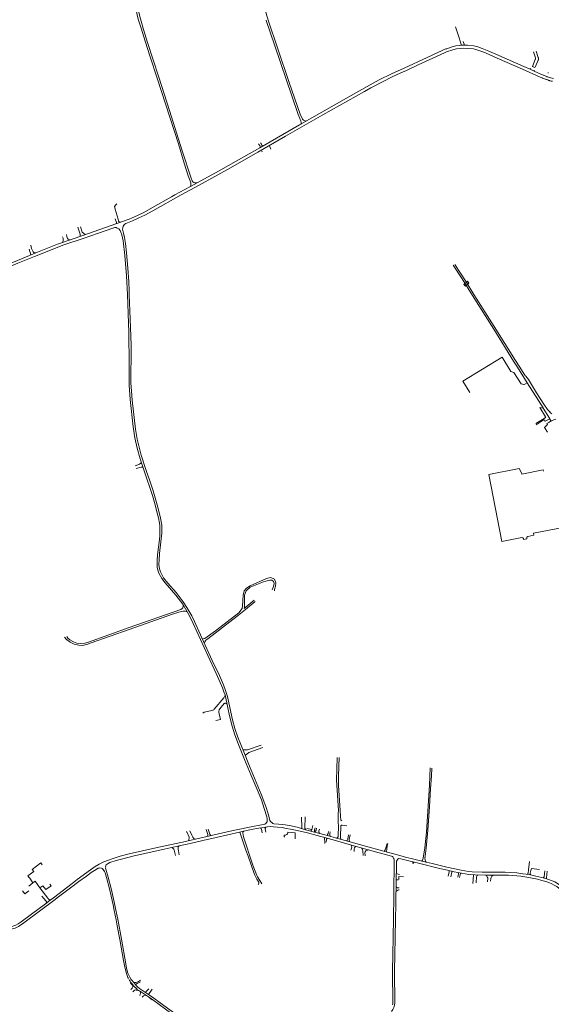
# Model space of a CAD drawing. Extents: x 145000 to 155000, y 457500 to 470000.
# Tile 480 of 548: x 152835 to 153638, y 465776 to 467265. Entities that reach past the tile are written whole.
import ezdxf

# ---------------------------------------------------------------- set-up
doc = ezdxf.new("R2010")
doc.units = 0
doc.header["$LTSCALE"] = 0.2
doc.header["$MEASUREMENT"] = 0
doc.layers.add('kant verharding', color=252, linetype='Continuous', lineweight=0)

msp = doc.modelspace()

# ---------------------------------------------------------------- linework, layer by layer
at = {"layer": 'kant verharding', "lineweight": 0}
for p, q in [((153501.5, 467226.5), (153506.6, 467226.5)), ((153504.6, 467232.3), (153506.6, 467226.5)), ((153553.6, 467212.9), (153596, 467194.3)), ((153594.1, 467190.1), (153555.6, 467207.1)), ((153609, 467194.5), (153613.4, 467204.6)), ((153613.6, 467207.5), (153610.6, 467216.6)), ((153617.8, 467203.6), (153613.1, 467193)), ((153614.7, 467217.5), (153617.9, 467207.7)), ((153621, 467178.2), (153594.1, 467190.1)), ((153596, 467194.3), (153605.5, 467190.2)), ((153605.5, 467190.2), (153606.8, 467191)), ((153605.5, 467190.2), (153611.9, 467187.3)), ((153612.7, 467192.6), (153608.9, 467194.3)), ((153611.9, 467187.3), (153611.7, 467188.9)), ((153396.3, 467177.9), (153370.2, 467164.7)), ((153611.9, 467187.3), (153622.9, 467182.2)), ((153632.6, 467184.8), (153633.4, 467184.6)), ((153272.2, 467114.5), (153347.1, 467157.1)), ((153257.1, 467105.8), (153272.2, 467114.5)), ((153259.3, 467107.1), (153259.7, 467107.8)), ((153265.6, 467112), (153267.5, 467111.8)), ((153197.5, 467071.5), (153197.8, 467072.3)), ((153200.9, 467074.9), (153202.2, 467074.2)), ((153211.9, 467074.5), (153213.8, 467069.3)), ((153198.5, 467067), (153201.2, 467065.8)), ((153068.9, 467000), (153091.4, 467012.1)), ((153078.4, 467000), (153105.5, 467015)), ((153091.4, 467012.1), (153092.5, 467012.8)), ((153092, 467012.5), (153093, 467014.5)), ((153092.5, 467012.8), (153102.5, 467018.4)), ((153100.4, 467018.1), (153102.1, 467018.1)), ((152978.6, 466963.9), (152979.1, 466962.3)), ((152851.3, 466924.1), (152852.5, 466919.1)), ((152851.6, 466909.5), (152848.8, 466917.9)), ((153510.9, 466869.5), (153505.6, 466864.7)), ((153505.6, 466864.7), (153507.8, 466862.2)), ((153000.2, 466849.7), (153000, 466855)), ((153586.5, 466739.6), (153580.6, 466748.5)), ((153583.4, 466749.9), (153589, 466741.2)), ((153586.5, 466739.6), (153601.3, 466716.1)), ((153597.5, 466713.7), (153596.6, 466713.2)), ((153601.3, 466716.1), (153597.5, 466713.7)), ((153614.3, 466654.5), (153626.8, 466662.1)), ((153626.8, 466662.1), (153629.1, 466663.5)), ((153634.8, 466662.1), (153637.6, 466657.8)), ((153110.2, 466329.2), (153111.8, 466328.6)), ((153113.5, 466322), (153114.2, 466324.3)), ((153131.1, 466205.5), (153137.9, 466207)), ((153268.4, 466042), (153276.1, 466040.5)), ((153321.4, 466053.7), (153319.9, 466054.5)), ((153167, 466036.4), (153176.2, 466009.4)), ((153250.6, 466026.1), (153250.6, 466035.3)), ((153295, 466028.2), (153295.3, 466019.5)), ((153332.5, 466025.2), (153333.6, 466032.3)), ((153444.4, 466000), (153446.5, 466012.6)), ((153448.5, 466012.2), (153447.1, 466000)), ((152974.5, 465996.3), (152986.6, 466000)), ((152986.6, 466000), (153000, 466003.4)), ((153005.5, 466000), (153000, 465998.8)), ((153176.2, 466009.4), (153179.5, 466000)), ((153412.6, 466000), (153397.9, 466004)), ((153415.3, 465999.3), (153412.6, 466000)), ((153415.3, 465999.3), (153448.8, 465991)), ((153443.6, 465995.2), (153444.4, 466000)), ((153447.1, 466000), (153446.8, 465998.2)), ((152968.6, 465994.3), (152974.5, 465996.3)), ((153403.6, 465991), (153403.6, 465989)), ((153410.5, 465996), (153412.2, 465995.6)), ((153428.7, 465991), (153428.5, 465989.1)), ((153428.6, 465991.4), (153428.7, 465991)), ((153430, 465991.1), (153429.5, 465988.9)), ((153448.7, 465991.1), (153448.8, 465991)), ((152959.3, 465981.5), (152958, 465982)), ((153403.4, 465974.1), (153403.9, 465973.8)), ((153403.2, 465963.5), (153403.5, 465964.2)), ((152873.5, 465928.2), (152852.4, 465912.4)), ((152873.5, 465928.2), (152880.5, 465933.7)), ((152880.5, 465933.7), (152885.5, 465937.3)), ((153000.7, 465812.2), (153000.1, 465813.4)), ((153010.4, 465804.6), (153011.4, 465803.5)), ((153011.4, 465803.5), (153012.4, 465802.4)), ((153013.8, 465797.2), (153012.2, 465797.6)), ((153012.4, 465802.4), (153015.5, 465800)), ((153014, 465797.4), (153013.8, 465797.2)), ((153024.9, 465790), (153024, 465789.6)), ((153031.6, 465784.6), (153031.7, 465785.5)), ((153034.2, 465783.8), (153032.5, 465782.7))]:
    msp.add_line(p, q, dxfattribs=at)
at = {"layer": 'kant verharding', "lineweight": 0, "flags": 128}
for points in [[(153093, 467014.5), (153093.2, 467015.8), (153093.2, 467016.4), (153093.1, 467018.1), (153092, 467021.4), (153089.3, 467029.1), (153083.2, 467048.2), (153074.3, 467077.3), (153042.5, 467176.6), (153031.8, 467209), (153024.1, 467232.8), (153018, 467252.3), (153013.8, 467266), (153011.9, 467272.2), (153010.9, 467277.3), (153010.8, 467280.9), (153011.1, 467282.9), (153011.5, 467284.5), (153011.9, 467285.5), (153011.9, 467286), (153011.8, 467286.4), (153009.3, 467290.9), (153009.5, 467291.2)], [(153014.3, 467278.4), (153014.7, 467275.9), (153017.1, 467266.4), (153021.5, 467250), (153027.7, 467230.6), (153044.8, 467178.1), (153060.9, 467127.9), (153080.2, 467066.7), (153093.4, 467025.5), (153095.2, 467021.6), (153096.4, 467019.7), (153097.7, 467019), (153099.2, 467018.4), (153100.4, 467018.1)], [(153212.9, 467281.3), (153208.2, 467279.6), (153206.3, 467275.8), (153210.6, 467262.6), (153224, 467222.5), (153241.9, 467170.3), (153258.3, 467122.4), (153262, 467114.6), (153263.5, 467113.2), (153264.6, 467112.4), (153265.6, 467112)], [(153259.7, 467107.8), (153259.8, 467109.3), (153259.7, 467110.2), (153259.6, 467110.8), (153259.3, 467111.8), (153257.7, 467115.5), (153255.3, 467121.5), (153219.4, 467227.2), (153207, 467263.7), (153206.8, 467264.1)], [(153500.7, 467231), (153497.9, 467239.2), (153492.7, 467254.4)], [(153478.1, 467220.8), (153466.4, 467215.6), (153449.9, 467207.9), (153415.3, 467191.8), (153396.4, 467183)], [(153555.6, 467207.1), (153543.7, 467212.5), (153535.9, 467216.1), (153523.8, 467220), (153520, 467220.8), (153511.1, 467221.7), (153505.1, 467221.9), (153500, 467221.7), (153494.4, 467221), (153488.8, 467219.7), (153479.4, 467216.3)], [(153501.5, 467226.5), (153499.1, 467226.2), (153493.5, 467225.3), (153488, 467224), (153481, 467221.7)], [(153501.5, 467226.5), (153501.7, 467227.5), (153500.7, 467231)], [(153506.6, 467226.5), (153511.2, 467226.3), (153520.5, 467225.3), (153526.7, 467223.8), (153533.2, 467221.6), (153543.2, 467217.5), (153553.6, 467212.9)], [(153477.1, 467215.4), (153469.5, 467211.8), (153436.5, 467196.7), (153418.9, 467188.4), (153410.3, 467184.5), (153396.3, 467177.9)], [(153347.1, 467157.1), (153364, 467166.7), (153377.8, 467174.1), (153396.4, 467183)], [(153370.2, 467164.7), (153365.1, 467162), (153355.3, 467156.6)], [(153194.4, 467064.6), (153236.1, 467088.8), (153292.6, 467121.1), (153355.3, 467156.6)], [(153102.5, 467018.4), (153134.7, 467036.2), (153164.9, 467053.1), (153197.4, 467071.4), (153257.1, 467105.8)], [(153197.8, 467072.3), (153197.8, 467073.1), (153197.6, 467074.2), (153197.4, 467074.9), (153196.6, 467076), (153196.1, 467076.5), (153195.5, 467076.9), (153195.1, 467077.1)], [(153198.5, 467079), (153199.9, 467076.7), (153200.2, 467075.9), (153200.6, 467075.2), (153200.9, 467074.9)], [(153105.5, 467015), (153152.8, 467041.2), (153194.4, 467064.6)], [(153000, 466963.5), (153004.7, 466965.4), (153012.4, 466968.9), (153021.9, 466973.7), (153035.4, 466981), (153064, 466997.4), (153068.9, 467000)], [(153000, 466958.8), (153004.9, 466960.7), (153014.7, 466965.2), (153023.4, 466969.6), (153035.5, 466976.1), (153078.4, 467000)], [(152981.6, 466986.6), (152979.2, 466984.5), (152978.2, 466982.9), (152978, 466982.4), (152978.1, 466981.2), (152979, 466978.4), (152983.3, 466963.2)], [(152926.1, 466937.4), (152925.9, 466940.7), (152922.6, 466951.1)], [(152926.3, 466952), (152929, 466943.6), (152933.6, 466940.1)], [(152929.9, 466938.8), (152997, 466962.3), (153000, 466963.5)], [(152930.4, 466934.2), (152953.6, 466942.4), (152975.1, 466949.8), (152978.3, 466950.9), (152980.1, 466950.8), (152982.1, 466950), (152984.2, 466948.6), (152986.2, 466946.4), (152987.5, 466943.5), (152988.8, 466939.5), (152990.8, 466930.6), (152993.6, 466908.5), (152995.8, 466877.9), (152997.3, 466849.7)], [(152979.5, 466956.2), (152980.6, 466956.9), (152980.6, 466958.3), (152980.2, 466959.7), (152979.1, 466962.3)], [(152983.3, 466963.2), (152984.1, 466960.6), (152985.1, 466959.6), (152986, 466958.9), (152986.6, 466958.7), (152987.3, 466958.9)], [(153000, 466855), (152999.4, 466869), (152997.9, 466889.5), (152996, 466912.6), (152994.3, 466926.8), (152992.8, 466935.9), (152991.4, 466942.1), (152990.2, 466946.2), (152990, 466948.2), (152990.3, 466950.5), (152990.9, 466952.8), (152991.9, 466954.5), (152993.6, 466956), (152995.1, 466956.9), (153000, 466958.8)], [(152929.9, 466938.8), (152914, 466933.1), (152891.7, 466925.5), (152861.5, 466913.7), (152800.4, 466888.2), (152778.1, 466879.6), (152753.7, 466869.6)], [(152899.4, 466928.1), (152900, 466929.4), (152900.3, 466930.7), (152900.4, 466932.8), (152900.3, 466934.8), (152899.4, 466936.9)], [(152911.7, 466932.3), (152909, 466932.5), (152907.9, 466933.2), (152906.9, 466934.3), (152905.8, 466937.3), (152905.2, 466940.4)], [(152754.9, 466865.3), (152784.7, 466877.4), (152831.7, 466896.8), (152856.8, 466907), (152901.5, 466924.5), (152930.4, 466934.2)], [(152858.3, 466912.3), (152856.7, 466912.4), (152856, 466912.9), (152855.2, 466914), (152852.5, 466919.1)], [(153489.6, 466893.9), (153503.1, 466873.4), (153518.5, 466847.8)], [(153491.7, 466894.8), (153509, 466868.6), (153520.8, 466849.4)], [(153510.9, 466869.5), (153513.1, 466866.8), (153507.8, 466862.2)], [(153000, 466712.4), (152999.9, 466714.2), (152999.8, 466743.8), (152999.6, 466792), (152997.3, 466849.7)], [(153000.2, 466849.7), (153001.5, 466812.4), (153003.1, 466773.6), (153003, 466758.8), (153002.5, 466726.6), (153002.7, 466715.8), (153003.3, 466703.1), (153004.3, 466689.6), (153009.3, 466645.8), (153011.9, 466630.5), (153018, 466606.7), (153025.7, 466583.3), (153031, 466567.9), (153036, 466552.6), (153039.1, 466542.2), (153043.1, 466527.8), (153047.3, 466511), (153049.2, 466500.5), (153049.2, 466500)], [(153580.6, 466748.5), (153550.6, 466796.8), (153518.5, 466847.8)], [(153520.8, 466849.4), (153551.5, 466800.9), (153583.4, 466749.9)], [(153596, 466713.2), (153592, 466714.2), (153581.2, 466731.7), (153576.5, 466732.8), (153563.2, 466754.5), (153504.2, 466718.6), (153514.8, 466701.2)], [(153631.8, 466675.7), (153626.2, 466683.8), (153615.4, 466701), (153603, 466720.7), (153599.2, 466725.9), (153598.4, 466727), (153597.6, 466727.3), (153589, 466741.2)], [(153006, 466649.3), (153001.4, 466690.8), (153000, 466712.4)], [(153625.4, 466677.5), (153625.1, 466678), (153618.2, 466689.1), (153601.3, 466716.1)], [(153629.1, 466663.5), (153629.3, 466663.6), (153628.8, 466664.5), (153620.2, 466678.6), (153620.3, 466678.7), (153625.4, 466677.5)], [(153625.4, 466677.5), (153634.7, 466662.7), (153634.8, 466662.1)], [(153614.7, 466652.6), (153626.7, 466660.4), (153628.1, 466658.2), (153628.4, 466657.8), (153631.5, 466659.5)], [(153632, 466641.1), (153627.2, 466648.4), (153628.2, 466649.3), (153631.7, 466652.9), (153630.8, 466654.2), (153633.7, 466656.1)], [(153631.5, 466659.5), (153634.2, 466661), (153634.8, 466662.1)], [(153633.7, 466656.1), (153636.2, 466657.8), (153637.6, 466657.8)], [(153644.3, 466660.7), (153641.3, 466659.7), (153637.6, 466657.8)], [(153046.2, 466500), (153045.7, 466503.8), (153044.2, 466511.5), (153042.5, 466518.9), (153039.2, 466531.3), (153035, 466545.7), (153022.8, 466582.6), (153016.8, 466600.8), (153012, 466617.3), (153008.5, 466632.5), (153006, 466649.3)], [(153018.2, 466596.4), (153017.4, 466594.5), (153015.6, 466592.8), (153009, 466590.4)], [(153010.7, 466586.1), (153018, 466588.4), (153019.5, 466588.4), (153021, 466588)], [(153625.9, 466582.2), (153625.5, 466584.1), (153593.2, 466577.9), (153593, 466579), (153589.2, 466586.4), (153543.3, 466577.4), (153563.1, 466476.1), (153593, 466481.9)], [(153602, 466483.7), (153611.1, 466485.5), (153610.6, 466488.4), (153671, 466500.3), (153670, 466505.1), (153681.3, 466507.3), (153692.3, 466506.2)], [(153149.1, 466224.2), (153144.8, 466244.2), (153143.2, 466248.8), (153140.9, 466254.8), (153137.5, 466262.7), (153131.2, 466276.2), (153118.7, 466303.4), (153096.8, 466352.2), (153091.3, 466363.6), (153080.9, 466381.1), (153070.7, 466394.8), (153054.6, 466413.2), (153049.1, 466420.2), (153045, 466427.9), (153043.5, 466432.4), (153042.5, 466437.2), (153042.3, 466447.1), (153042.9, 466455.9), (153045.7, 466479), (153046.3, 466484.7), (153046.5, 466490.3), (153046.5, 466497.1), (153046.2, 466500)], [(153049.2, 466500), (153049.5, 466488.5), (153048, 466475.5), (153045.9, 466457.9), (153045.1, 466448), (153044.9, 466441.1), (153045.6, 466434.7), (153047.1, 466429.9), (153051.9, 466421.2), (153058.2, 466413.1), (153070.8, 466399), (153081.8, 466384.6), (153087.2, 466376.3)], [(153595.4, 466480.4), (153595.7, 466479.1), (153600.7, 466480.1), (153600.5, 466481.3)], [(153111.8, 466328.6), (153114.1, 466329.3), (153130.2, 466341.1), (153165.6, 466368), (153170.9, 466374.5), (153171.3, 466378), (153171.5, 466386.7), (153172.1, 466395), (153173.6, 466401.3), (153177, 466405.5), (153183, 466409), (153207.3, 466419.9), (153214.1, 466421.3), (153219.4, 466419), (153221.7, 466413.6), (153221.2, 466408.4), (153219.6, 466403.2), (153219.5, 466401.6)], [(153216.1, 466403.1), (153218.2, 466407.7), (153219, 466412.3), (153218.2, 466415.6), (153215.4, 466417.5), (153212.6, 466417.7), (153206.5, 466415.9), (153202.9, 466415), (153182.9, 466406.7), (153176.9, 466401.5), (153174.4, 466394.8), (153174, 466387.4), (153174.2, 466377.4), (153173.6, 466374.7), (153189, 466387.3)], [(153114.2, 466324.3), (153115.9, 466326.6), (153118.7, 466328.7), (153163.2, 466363), (153175.8, 466373.3), (153190.5, 466385.2)], [(153081.8, 466379.7), (153081.6, 466377.6), (153080.8, 466375.7), (153079.8, 466374.4), (153077.9, 466373.3), (153000, 466345.7)], [(153000, 466342.9), (153065.4, 466365.9), (153075.1, 466369.2), (153078.8, 466370.2), (153081.6, 466370.6), (153084.4, 466370.5), (153086.2, 466370.3), (153087.5, 466369.9)], [(153087.2, 466376.3), (153094.6, 466363.5), (153098.6, 466355.1), (153109.7, 466330.3), (153125.4, 466295.8), (153136.2, 466273.2), (153142.4, 466259.2), (153145.7, 466250.5), (153148.4, 466241.5), (153152.1, 466224.8)], [(152902.2, 466331.3), (152905.3, 466327.9), (152910.7, 466323.9), (152916.9, 466320.5), (152924, 466319), (152929.2, 466318.9), (152936.2, 466320.4), (152942.5, 466322.6), (153000, 466342.9)], [(153000, 466345.7), (152938.8, 466323.9), (152933.1, 466322.4), (152926.5, 466321.7), (152921.1, 466322.4), (152915.7, 466324.2), (152910.2, 466327.5), (152907.3, 466330), (152905.7, 466332.4)], [(153144.9, 466243.7), (153144.1, 466241.6), (153142.8, 466239.6), (153128.6, 466222.5), (153127.8, 466221.6), (153127, 466221.1), (153126.2, 466220.7), (153125, 466220.4), (153114, 466217.8), (153113.5, 466217.9), (153111.5, 466216.4)], [(153000, 466003.4), (153040.1, 466012.5), (153084.9, 466022.3), (153102, 466026.3), (153128.4, 466032.2), (153152.6, 466037.9), (153179, 466043.7), (153204.7, 466048.5), (153206.4, 466049.6), (153207.6, 466051), (153208.2, 466052.2), (153208.5, 466053.9), (153208.5, 466056.4), (153207.7, 466059.4), (153204.1, 466072.1), (153199.7, 466085.2), (153193.4, 466101.1), (153184.3, 466122.3), (153174.2, 466146.3), (153165, 466169), (153159.7, 466183.5), (153155.4, 466196.6), (153151.5, 466212.1), (153149.1, 466224.2)], [(153137.9, 466207), (153135.7, 466215.5), (153135.4, 466217.7), (153135.5, 466219.3), (153136.1, 466221.3), (153136.9, 466223), (153138.8, 466225.4), (153143.3, 466230.8), (153144.5, 466231.2), (153145.2, 466231.3), (153146.2, 466231.3), (153146.9, 466231), (153147.4, 466230.7), (153147.8, 466230.4)], [(153152.1, 466224.8), (153155.9, 466206.3), (153159.8, 466193.1), (153164, 466179.9), (153173.1, 466157.7), (153181.6, 466136.4), (153199.5, 466093.9), (153206.2, 466075.1), (153209.7, 466064), (153211.9, 466056.5), (153212.6, 466054.3), (153213.6, 466052.7), (153215.3, 466050.9), (153216.9, 466049.6), (153218.7, 466049.1), (153225.4, 466048.6), (153232.2, 466047.8), (153242, 466046.3), (153253.8, 466043.8), (153268.6, 466039.6)], [(153199.6, 466168), (153178.8, 466160.8), (153171.7, 466161)], [(153175.2, 466152.3), (153180.5, 466156.8), (153202.1, 466164.3)], [(153312.6, 466027.5), (153313.9, 466027.7), (153314.8, 466028.4), (153315.5, 466029.2), (153315.8, 466030.1), (153315.9, 466032.2), (153316, 466044.2), (153315.6, 466052.9), (153315.6, 466065.2), (153316.4, 466069.4), (153313.2, 466115), (153314.2, 466149.2)], [(153319.9, 466054.5), (153319.7, 466054.9), (153319, 466060.2), (153318.7, 466069.1), (153316.3, 466107.2), (153316, 466121.8), (153317.3, 466149.1)], [(153446.5, 466012.6), (153448.9, 466036.3), (153453.6, 466107.7), (153454.6, 466133.6)], [(153457.2, 466133.1), (153456.7, 466121.6), (153455.2, 466101.9), (153453.5, 466075.4), (153451.2, 466039.2), (153448.5, 466012.2)], [(153259.9, 466042.1), (153260.6, 466042.7), (153260.9, 466043.6), (153260.2, 466059.1)], [(153267, 466040.1), (153265.7, 466041.4), (153265.5, 466042.2), (153265.2, 466042.7), (153265.6, 466059.4)], [(153269.5, 466035.2), (153253.6, 466039.1), (153243.7, 466041), (153237.2, 466042.2), (153231.1, 466043.5), (153224, 466044.1), (153218.1, 466044.6), (153213.7, 466044.8), (153209, 466044.5), (153203.7, 466043.7), (153195.6, 466042.7), (153184.2, 466040.3), (153131.3, 466028.4), (153111.3, 466023.8), (153091.9, 466019.1), (153075.4, 466015.6), (153053.1, 466010.8), (153005.5, 466000)], [(153200.7, 466035.3), (153199.8, 466041), (153199.4, 466041.9), (153198.7, 466042.5), (153198.3, 466043)], [(153206.5, 466044.1), (153205.6, 466042.3), (153205.6, 466041.5), (153206.5, 466036.5)], [(153274.6, 466038), (153276.1, 466040.5), (153277.6, 466046.7)], [(153283.1, 466042.3), (153282.3, 466039.2), (153281.3, 466037.9), (153280.8, 466037.5), (153280.5, 466037.4), (153280.1, 466037.6), (153279.9, 466037.9), (153279.8, 466039.1), (153279.9, 466039.8), (153280.7, 466043.2)], [(153320.2, 466025.5), (153319.5, 466026.5), (153319.3, 466027.7), (153319.4, 466029.1), (153319.7, 466046), (153320.3, 466046.7), (153320.9, 466046.9), (153321.8, 466047), (153328.9, 466046)], [(153089.4, 466023.4), (153090.2, 466024.6), (153090.7, 466027.7), (153090.5, 466028.6), (153087.3, 466036.7), (153085.9, 466036.7)], [(153091.6, 466038.6), (153094.4, 466031.8), (153096, 466029), (153097.7, 466026.9), (153099, 466025.6)], [(153118.4, 466030), (153118.7, 466032.9), (153116.3, 466040.2)], [(153119.3, 466040.7), (153121.6, 466033.5), (153123.4, 466031.1)], [(153182.4, 466000), (153176.5, 466017.3), (153172.6, 466029.5), (153171.5, 466035.5), (153171.8, 466036.5), (153172.1, 466036.9), (153172.7, 466037.5), (153173.2, 466037.8)], [(153250.6, 466035.3), (153239.9, 466036.5), (153239.6, 466034.8), (153239, 466033.8), (153238.2, 466033), (153237.2, 466032.5), (153235.9, 466032), (153235.3, 466032), (153234.3, 466032), (153234.1, 466030.1), (153234.2, 466029.7), (153234.6, 466029.4), (153235.1, 466029.2)], [(153268.6, 466039.6), (153297.4, 466031.7), (153315.4, 466026.7), (153331.8, 466022.4), (153348.1, 466017.6), (153391.5, 466005.6), (153397.9, 466004)], [(153396.3, 466000), (153360.9, 466009.8), (153332.2, 466017.7), (153315.3, 466022.6), (153297, 466027.6), (153283.8, 466031.4), (153269.5, 466035.2)], [(153287.9, 466034.3), (153287.2, 466035.4), (153286.7, 466036.8), (153286.5, 466037.7), (153286.7, 466038.4), (153287.4, 466040.8)], [(153297.8, 466021.3), (153298.2, 466025.9), (153298.6, 466026.4), (153299.4, 466026.9)], [(153301, 466037.4), (153300.4, 466034.3), (153299.8, 466032.7), (153299.4, 466032), (153298.9, 466031.5)], [(153304, 466029.9), (153303.2, 466031), (153303, 466032), (153302.9, 466033), (153303, 466033.8), (153303.6, 466037.1)], [(153331.3, 466032.2), (153330.2, 466025.8), (153329.1, 466024), (153328.6, 466023.5), (153328.2, 466023.3)], [(153070.1, 466001), (153068.5, 466007), (153067.9, 466009.2), (153067.3, 466010.7), (153066.6, 466011.6), (153065.9, 466012.3), (153064.3, 466013.2)], [(153075.4, 466015.6), (153074.1, 466014.4), (153073.8, 466013.2), (153073.8, 466010.9), (153074.3, 466008), (153075.4, 466002.1)], [(153333.1, 466022), (153332.7, 466022.8), (153332.5, 466024.1), (153332.5, 466025.2)], [(153334.8, 466009.1), (153336.3, 466013.5), (153336.3, 466014.3), (153336, 466015.3), (153335.7, 466016.2), (153335.2, 466016.7), (153335, 466016.9)], [(153343, 466014.7), (153342, 466014.5), (153341.4, 466014.1), (153340.8, 466013.4), (153340.4, 466012.6), (153340, 466010.6), (153339.9, 466007.3)], [(153353.3, 466001), (153352.8, 466008.2), (153352.5, 466009.9), (153352.1, 466011), (153351.5, 466011.9), (153350.9, 466012.6)], [(153389.5, 466019.3), (153388.5, 466015.7), (153386.5, 466009.9), (153385.1, 466007.3)], [(153388.7, 466006.3), (153389.4, 466011.4), (153389.7, 466015.6), (153390.5, 466019.3)], [(152964.4, 465984), (152964.8, 465985.3), (152965.3, 465986.9), (152966.6, 465988), (152968.1, 465989), (152971, 465990.5), (152980.3, 465993.6), (152986.4, 465995.3), (153000, 465998.5)], [(153179.5, 466000), (153189.4, 465972.3), (153192.9, 465965.1), (153194.9, 465962.2), (153195.7, 465960.8), (153195.9, 465959.6), (153195.7, 465958.7), (153195.4, 465957.9), (153194.7, 465957.2)], [(153200.3, 465958.1), (153198.9, 465960.9), (153198.5, 465961.9), (153197.5, 465963.5), (153193.8, 465969), (153192.6, 465971.1), (153186.9, 465986.6), (153182.4, 466000)], [(153362.1, 466009.5), (153360.3, 466009.3), (153358.6, 466008.8), (153357.6, 466008.1), (153356.4, 466006.7), (153356.2, 466005.8), (153356.7, 466000.8)], [(153399.8, 465996.6), (153399.5, 465997.2), (153398.3, 465998.9), (153397.7, 465999.4), (153397.2, 465999.7), (153396.3, 466000)], [(152868.8, 465986.8), (152866.4, 465989.9), (152853.6, 465980.2), (152855.9, 465977.1), (152847.1, 465970.4), (152851.5, 465964.6), (152851.2, 465964.3), (152854.5, 465959.7), (152848.2, 465954.8)], [(152921.3, 465964.6), (152941.4, 465979.5), (152948.8, 465984.5), (152954.9, 465988), (152961.7, 465991.3), (152968.6, 465994.3)], [(152947.4, 465978.5), (152953.1, 465981.8), (152954.7, 465982.2), (152955.7, 465982.3), (152958, 465982)], [(152964.4, 465984), (152964.5, 465983.2), (152964.4, 465982), (152964.6, 465980.6), (152968.5, 465968.2), (152972.8, 465951.4), (152978, 465928.3), (152979.4, 465921), (152982.7, 465904.8), (152988.2, 465874.5), (152994.9, 465837.4), (152996.2, 465830.8), (152998.2, 465823.1), (153000, 465819.3)], [(153398.3, 465784), (153398.1, 465787.8), (153397.8, 465815.4), (153397.9, 465831), (153398.1, 465846.7), (153399, 465882), (153399.3, 465901.4), (153399.9, 465944.5), (153400.5, 465991.1), (153400.5, 465994.1), (153399.8, 465996.6)], [(153401.4, 465784.2), (153401.2, 465787.9), (153400.9, 465815.4), (153400.9, 465831), (153401.2, 465846.7), (153402, 465881.9), (153402.4, 465901.4), (153403.6, 465989)], [(153410.3, 465996), (153410.5, 465996), (153406.9, 465996.5), (153405.6, 465995.6), (153404.7, 465994.3), (153404, 465992.7), (153403.6, 465991)], [(153659.2, 465942.7), (153653.5, 465948.2), (153649.1, 465951.8), (153645.8, 465954.4), (153642.1, 465956.5), (153638.3, 465958.3), (153633.7, 465960.2), (153629.4, 465961.7), (153623.5, 465963.5), (153617, 465965.2), (153608.5, 465967), (153600.9, 465968.4), (153591.6, 465969.8), (153573, 465971.4), (153557, 465971.3), (153538.1, 465971.4), (153522.5, 465971.8), (153513.3, 465972.5), (153507.3, 465973.3), (153490.9, 465976.6), (153481, 465978.7), (153466.5, 465982.1), (153439.2, 465988.8), (153412.2, 465995.6)], [(153441.3, 465992.8), (153442.6, 465993.4), (153443.3, 465994.3), (153443.6, 465995.2)], [(153448.8, 465991), (153457.5, 465988.9), (153479.6, 465983.7), (153501.6, 465978.7), (153512.6, 465976.9), (153518, 465976.3), (153533.1, 465976), (153555.7, 465976), (153568, 465975.9), (153576.6, 465975.3), (153585.6, 465974.7), (153594.8, 465973.5), (153604, 465972.2), (153614.4, 465969.9), (153623.1, 465967.9), (153629.3, 465966.4), (153642.9, 465961.2), (153647.1, 465958.6), (153652.4, 465954.6), (153661.9, 465946.8)], [(153601.3, 465972.6), (153602.3, 465973.5), (153602.5, 465974.5), (153603.4, 465979.5), (153604.8, 465992.2)], [(152924.2, 465961.8), (152935.4, 465970), (152942.8, 465975.3), (152947.4, 465978.5)], [(152959.3, 465981.5), (152959.8, 465981), (152960.5, 465980), (152961.7, 465978.5), (152962.6, 465977.1), (152963.5, 465974.9), (152965.7, 465968.1), (152970.4, 465950.9), (152972.7, 465939.8), (152975.8, 465926.3), (152977.5, 465917.9), (152980.4, 465903.8), (152982, 465894.6), (152985.7, 465874), (152991.6, 465842.5), (152993.4, 465832.1), (152995.8, 465822.5), (152998.1, 465816.8), (152999.1, 465815)], [(153403.9, 465973.8), (153406.1, 465972.8), (153408.4, 465972.5)], [(153407.3, 465964.8), (153407.5, 465969.5), (153414.6, 465968.9)], [(153483.3, 465978.2), (153483.3, 465976.4), (153481.9, 465969.8)], [(153485.9, 465969), (153487.2, 465976), (153487.6, 465976.7), (153488.2, 465977.2)], [(153497.2, 465975.3), (153497.2, 465973.3), (153496.4, 465968.5)], [(153499.2, 465968.1), (153499.9, 465972.1), (153500.5, 465973.7), (153501.1, 465974.3), (153501.5, 465974.5)], [(153520, 465972), (153519.5, 465964.5), (153519, 465959)], [(153524, 465960), (153524.6, 465968.9), (153525.2, 465970.1), (153525.7, 465970.8), (153527.2, 465971.7)], [(153539, 465971.4), (153541.2, 465968.1), (153541.5, 465967.5), (153541.6, 465966.7), (153541.4, 465961.2)], [(153545.7, 465962.4), (153546.2, 465966.5), (153546.6, 465967.9), (153547.2, 465969.1), (153548, 465970), (153549.6, 465971.3), (153550.3, 465971.3)], [(153619.6, 465980), (153607.5, 465981.7), (153606.8, 465978.3), (153605.9, 465974.4), (153605.8, 465973), (153606, 465972.2), (153606.2, 465971.7)], [(153625.5, 465967.3), (153626.5, 465968.2), (153626.8, 465968.5), (153626.9, 465968.8), (153628, 465978)], [(153631.6, 465977.4), (153630.2, 465967.2), (153630.3, 465966.6), (153630.8, 465965.8)], [(152636.3, 465863), (152640, 465861), (152644.9, 465858.7), (152652.7, 465856.5), (152654.8, 465856.1), (152657.9, 465856.1), (152660.5, 465856.2), (152666.1, 465856.8), (152669.7, 465857.4), (152675.1, 465858.5), (152823.6, 465890.1), (152827.7, 465891.4), (152832.6, 465893.6), (152834.5, 465894.7), (152841, 465899.4), (152864.4, 465916.7), (152888.2, 465934.5), (152891.4, 465937), (152911.2, 465952.1), (152924.2, 465961.8)], [(152854.5, 465959.7), (152857.8, 465962.1), (152865.2, 465952.2), (152869.5, 465955.4), (152874, 465949.6), (152882, 465955.5), (152880.2, 465957.8)], [(152885.5, 465937.3), (152914, 465958.8), (152921.3, 465964.6)], [(153407.9, 465952.4), (153405.1, 465952.3), (153403.8, 465953), (153403.4, 465953.4), (153403.1, 465954)], [(153403.5, 465964.2), (153403.8, 465964.4), (153404.1, 465964.5), (153406.2, 465964.4)], [(152838.9, 465947.7), (152842.3, 465943), (152848.4, 465947.5)], [(152865.2, 465952.2), (152876.9, 465936.6), (152877.5, 465935.9), (152878.3, 465935.3), (152880.5, 465933.7)], [(152873.5, 465928.2), (152874.4, 465929.2), (152874.9, 465930.2), (152875.2, 465930.9), (152875.1, 465931.6), (152874.3, 465932.5), (152868.1, 465939.7)], [(153403, 465945.7), (153403.5, 465947.3), (153404.4, 465947.9), (153405.9, 465948.7), (153407, 465949), (153408, 465949)], [(152771.2, 465882.7), (152819.7, 465892.8), (152828.6, 465896), (152832.1, 465897.8), (152836.7, 465900.8), (152852.4, 465912.4)], [(153004.4, 465812.1), (153003.2, 465813.7), (153001.1, 465817.2), (153000, 465819.3)], [(153005.3, 465804.6), (153002.2, 465808.2), (153003, 465808.8)], [(153006.3, 465809.6), (153007.1, 465809.3), (153008.6, 465809.1), (153010, 465809.2), (153011.7, 465809.6), (153013.9, 465810.5), (153015.8, 465811.6), (153017.2, 465812.5)], [(153010.3, 465804.7), (153010.1, 465805.8), (153010.5, 465806.5), (153011.2, 465807.2), (153013.8, 465808.5), (153015.2, 465809.1), (153017.3, 465809.9)], [(153002.5, 465798.4), (153004.3, 465800.3), (153005.1, 465801.6), (153005.4, 465802.4)], [(153012.2, 465797.6), (153010.8, 465797.7), (153009.6, 465797.8), (153008.6, 465797.7), (153007.9, 465797.4), (153007.3, 465796.9), (153005.4, 465794.8)], [(153080.5, 465750.3), (153077, 465752.4), (153074, 465754.6), (153045.2, 465775.8), (153035.5, 465782.8), (153029.1, 465787.2), (153015.6, 465796.3), (153012.3, 465798.6)], [(153079.5, 465754.5), (153078.7, 465755), (153075.8, 465757), (153047, 465778.3), (153037.3, 465785.3), (153030.8, 465789.7), (153015.5, 465800)], [(153016.2, 465789.4), (153016.7, 465791.3), (153016.9, 465792.4), (153016.5, 465795.6)], [(153023.3, 465789.3), (153021.8, 465788.8), (153021, 465788.3), (153019.9, 465787.2), (153019.5, 465786.8)], [(153024.1, 465794.3), (153024.6, 465794.3), (153025.2, 465794.6), (153025.9, 465795.3), (153029.6, 465799.4)], [(153029.6, 465790.6), (153029.6, 465791.1), (153029.9, 465792), (153030.3, 465792.6), (153032.7, 465795.8), (153034.8, 465799.2)], [(153401.4, 465784.2), (153401.4, 465782.1), (153401.4, 465778.4)]]:
    msp.add_lwpolyline(points, dxfattribs=at)
at = {"layer": 'kant verharding', "lineweight": 0}
for centre, radius, start, end in [((153496.6, 467164.2), 59.5, 105.1455, 108.0992), ((153499.8, 467162.4), 57.6, 110.6675, 113.1873), ((153609.9, 467206.4), 3.86, 332.4864, 343.4788), ((153610, 467206.4), 3.8, 5.8925, 17.5164), ((153610.2, 467206.3), 3.63, 343.1571, 354.8316), ((153610.1, 467206.4), 3.71, 354.3422, 6.2538), ((153613.5, 467205.8), 4.81, 332.9755, 345.3156), ((153613.5, 467205.9), 4.78, 9.0471, 22.0125), ((153613.4, 467205.8), 4.89, 344.9216, 357.0467), ((153613.4, 467205.8), 4.86, 356.8104, 9.561), ((153657.2, 467256), 85.9, 245.0347, 246.9033), ((153555.7, 467000.1), 194.2, 68.9472, 69.7479), ((153631.7, 467195.9), 20.6, 246.7588, 250.7277), ((154304, 469104.2), 2043.8, 250.5931, 250.671), ((153602.6, 467122.3), 63.3, 67.5923, 68.8797), ((153505.7, 466886.9), 317.8, 67.0529, 67.6139), ((153543, 466933.5), 256.4, 70.4457, 70.7565), ((153593.5, 467074.7), 106.4, 69.68, 70.6266), ((153658.4, 467247.8), 74.1, 247.1289, 248.1059), ((153841.5, 467748.1), 611.2, 249.801, 250.1517), ((153634.5, 467188.3), 9.93, 247.8703, 251.8045), ((153789, 467654.9), 501.5, 251.6814, 252.1798), ((153639.5, 467189.8), 12.9, 252.2672, 258.6809), ((153655.7, 467240.6), 66.2, 253.5914, 256.9184), ((153637.5, 467183), 10.4, 250.0307, 258.5184), ((153650.3, 467226.8), 56, 254.6485, 258.5762), ((153727.1, 466759.7), 127, 221.4222, 222.8027), ((153698.2, 466732.9), 87.5, 222.7329, 224.3949), ((153794, 466825.8), 221, 224.226, 225.2301), ((153593.4, 466479.9), 2.06, 14.662, 102.3128), ((153602.6, 466481.6), 2.11, 106.2177, 189.2675), ((153457.1, 465997.1), 10.3, 174.1091, 215.9638), ((153040.4, 465836.8), 46.8, 211.7814, 215.3), ((153053.5, 465846), 62.8, 215.1767, 218.5876), ((153129.2, 465906.5), 156.5, 217.0971, 220.6104), ((153053.3, 465845.6), 62.4, 218.4969, 221.7312), ((153002.7, 465803.5), 2.88, 338.9899, 23.6259), ((153056, 465847.9), 65.9, 221.6517, 225.0728), ((153056.1, 465847.8), 65.9, 224.9283, 228.3483), ((153378.6, 465780.2), 22.9, 319.8108, 355.54), ((153353.3, 465782.6), 45.1, 350.9775, 358.2705), ((153375.8, 465781.9), 22.6, 1.8678, 5.4418), ((153378.6, 465782), 19.8, 357.8427, 1.9975)]:
    msp.add_arc(centre, radius, start, end, dxfattribs=at)

doc.saveas('drawing.dxf')
